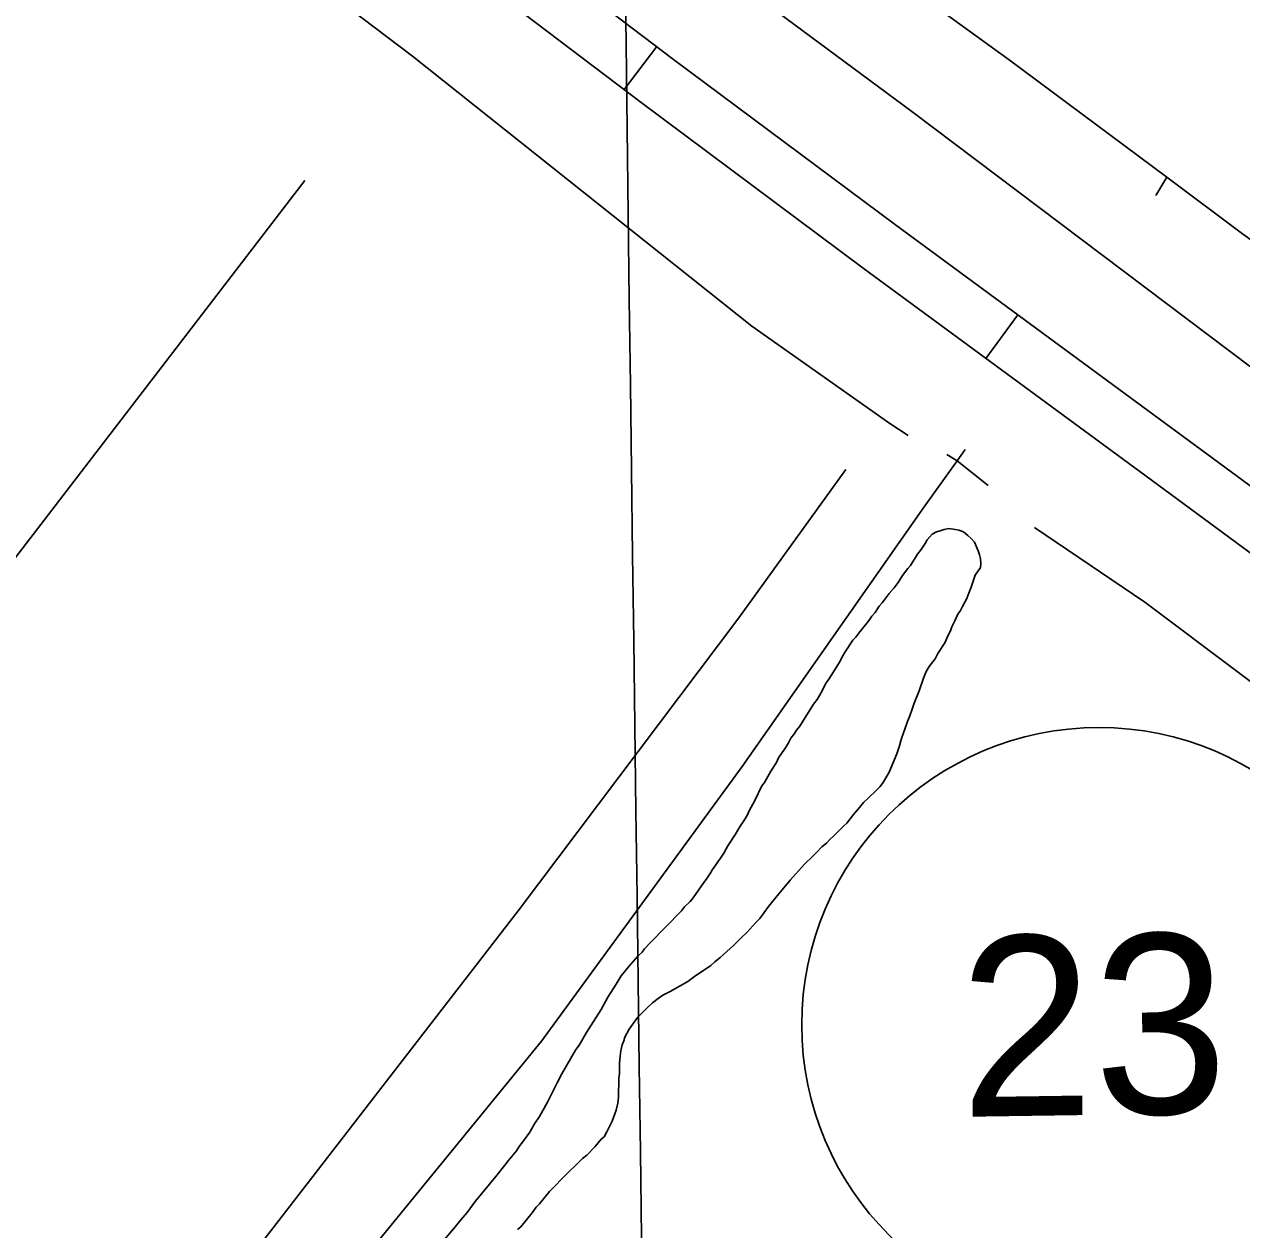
# Model space of a CAD drawing. Extents: x 3734862 to 3772949, y 391520 to 417239.
# Drawn here: x 3757256 to 3757932, y 397240 to 397909 of the extents above; entities that cross this region are included whole.
import ezdxf

# ---------------------------------------------------------------- set-up
doc = ezdxf.new("R2010")
doc.units = 0
for name, color, linetype in [('V-DTCH-CNTR', 7, 'Continuous'), ('V-GRID-MAJR', 7, 'Continuous'), ('V-RIVR-EDGE', 7, 'Continuous'), ('V-ROAD-CNTR', 7, 'Continuous'), ('V-ROAD-IDEN', 7, 'Continuous'), ('V-SITE-VEGE', 7, 'Continuous'), ('V-TOPO-SHOR', 7, 'Continuous')]:
    doc.layers.add(name, color=color, linetype=linetype)

msp = doc.modelspace()

# ---------------------------------------------------------------- linework, layer by layer
at = {"layer": 'V-DTCH-CNTR'}
msp.add_lwpolyline([(3757276.58, 397089.97), (3757360.66, 397197.3), (3757530.57, 397417.19), (3757653.23, 397579.84), (3757712.6, 397662.29)], dxfattribs=at)
at = {"layer": 'V-GRID-MAJR'}
msp.add_spline([(3757600.99, 397094.2), (3757521.7, 403151.11), (3757442.36, 409211.39), (3757363.03, 415271.68), (3757362.98, 415275.05)], degree=3, dxfattribs=at)
at = {"layer": 'V-RIVR-EDGE'}
msp.add_spline([(3755702.08, 404495.32), (3755757.18, 404470.77), (3755793.3, 404451.23), (3755852.47, 404424.41), (3755881.39, 404415.75), (3755906.23, 404404.38), (3755920.22, 404395.76), (3755948.67, 404379.41), (3755958.16, 404378.93), (3755969.01, 404378), (3755990.69, 404368.45), (3756022.75, 404350.29), (3756054.82, 404336.64), (3756079.66, 404323.02), (3756103.59, 404309.39), (3756144.23, 404288.04), (3756167.69, 404268.99), (3756188.91, 404253.57), (3756231.36, 404233.11), (3756271.56, 404217.19), (3756299.11, 404203.1), (3756403.01, 404163.51), (3756460.37, 404140.31), (3756508.69, 404114.87), (3756530.82, 404103.96), (3756588.18, 404078.04), (3756639.21, 404052.15), (3756694.29, 404019.45), (3756726.8, 403998.12), (3756735.82, 403989.06), (3756740.32, 403979.55), (3756740.3, 403973.22), (3756740.74, 403967.79), (3756747.5, 403960.54), (3756759.69, 403953.73), (3756786.34, 403941.46), (3756814.34, 403929.18), (3756864.47, 403904.64), (3756889.32, 403895.98), (3756899.72, 403897.32), (3756908.33, 403901.82), (3756919.18, 403901.34), (3756933.18, 403894.07), (3756945.83, 403892.68), (3756956.23, 403893.11), (3756962.12, 403897.16), (3756970.71, 403896.69), (3756978.39, 403894.41), (3756992.41, 403894.83), (3757002.82, 403897.51), (3757019.1, 403901.54), (3757027.7, 403901.52), (3757034.02, 403901.05), (3757036.27, 403896.53), (3757036.71, 403891.1), (3757038.5, 403883.41), (3757046.62, 403874.34), (3757060.62, 403866.17), (3757076.41, 403853.92), (3757104.39, 403831.25), (3757122.44, 403816.73), (3757145.47, 403804.47), (3757165.34, 403796.73), (3757181.6, 403787.2), (3757194.24, 403777.67), (3757213.65, 403765.41), (3757229.9, 403756.33), (3757251.58, 403745.88), (3757266.49, 403741.32), (3757283.2, 403734.49), (3757308.94, 403720.87), (3757360.42, 403694.06), (3757393.83, 403670.92), (3757429.96, 403657.26), (3757461.59, 403645.43), (3757505.4, 403628.14), (3757548.31, 403610.4), (3757591.66, 403587.23), (3757649.45, 403552.27), (3757711.75, 403512.78), (3757753.76, 403493.23), (3757766.86, 403487.78), (3757773.19, 403487.76), (3757785.86, 403494.06), (3757794.45, 403494.04), (3757803.49, 403489.49), (3757807.08, 403480.89), (3757810.64, 403456.02), (3757814.23, 403447.87), (3757826.42, 403436.99), (3757854.41, 403422.9), (3757930.26, 403373.88), (3757975.85, 403342.57), (3758005.19, 403323.5), (3758062.07, 403286.74), (3758092.31, 403263.6), (3758175.82, 403209.59), (3758234.51, 403169.2), (3758283.7, 403133.81), (3758328.84, 403103.41), (3758399.23, 403041.74), (3758421.79, 403023.15), (3758438.05, 403017.68), (3758463.83, 403017.62), (3758491.43, 403026.14), (3758504.53, 403022.04), (3758513.56, 403014.33), (3758513.99, 403006.19), (3758499.95, 402997.18), (3758498.12, 402989.95), (3758502.16, 402978.18), (3758510.73, 402969.57), (3758522.02, 402962.76), (3758545.05, 402948.69), (3758582.07, 402926.89), (3758650.23, 402878.79), (3758697.61, 402840.7), (3758721.52, 402820.29), (3758740.94, 402809.39), (3758782.02, 402784.87), (3758831.24, 402755.36), (3758902.12, 402711.78), (3758960.36, 402675.46), (3759018.58, 402634.62), (3759069.59, 402599.68), (3759134.59, 402553.4), (3759185.57, 402508.06), (3759223.48, 402478.12), (3759262.29, 402448.18), (3759321.41, 402402.37), (3759371.51, 402366.07), (3759431.54, 402323.42), (3759463.59, 402300.28), (3759488.86, 402281.68), (3759576.89, 402222.68), (3759626.99, 402186.84), (3759672.12, 402153.72), (3759778.21, 402087.44), (3759832.83, 402050.68), (3759873, 402019.38), (3759909.55, 401989.45), (3760050.81, 401883.75), (3760100.02, 401850.16), (3760145.61, 401819.31), (3760185.77, 401788.01), (3760211.95, 401766.69), (3760254.82, 401734.48), (3760285.51, 401709.08), (3760303.12, 401700.45), (3760325.25, 401691.35), (3760352.78, 401671.39), (3760391.14, 401641), (3760430.41, 401611.96), (3760461.55, 401590.18), (3760536.95, 401542.97), (3760582.99, 401510.76), (3760602.85, 401495.79), (3760629.02, 401477.18), (3760672.36, 401449.49), (3760711.19, 401426.79), (3760818.61, 401347.85), (3760872.33, 401310.64), (3760925.58, 401271.62), (3760948.6, 401251.67), (3761039.76, 401181.81), (3761107.02, 401135.52), (3761151.7, 401104.67), (3761172.93, 401093.31), (3761186.03, 401090.57), (3761199.15, 401092.79), (3761219.51, 401099.07), (3761228.11, 401099.5), (3761233.52, 401095.42), (3761236.67, 401087.73), (3761236.64, 401077.78), (3761228.47, 401063.78), (3761223.03, 401057.47), (3761223.01, 401049.33), (3761228.86, 401039.37), (3761242.39, 401026.67), (3761254.14, 401021.67), (3761266.79, 401018.47), (3761292.52, 401001.68), (3761317.34, 400980.37), (3761342.15, 400955.44), (3761463.07, 400853.4), (3761509.99, 400812.14), (3761550.15, 400777.68), (3761585.34, 400746.84), (3761681.47, 400674.26), (3761756.4, 400618.91), (3761817.77, 400572.19), (3761878.26, 400530.44), (3761996.49, 400436.55), (3762057.42, 400389.83), (3762104.8, 400352.63), (3762156.25, 400313.17), (3762204.54, 400277.33), (3762245.17, 400247.84), (3762291.65, 400210.19), (3762325.94, 400182.07), (3762356.18, 400159.84), (3762404.02, 400123.55), (3762432.9, 400101.32), (3762455.49, 400091.32), (3762473.53, 400075.9), (3762512.34, 400044.16), (3762551.6, 400012.41), (3762593.58, 399983.82), (3762620.21, 399963.4), (3762661.74, 399937.08), (3762686.57, 399919.83), (3762793.08, 399841.35), (3762834.61, 399812.76), (3762873.44, 399790.05), (3762923.1, 399758.28), (3762956.96, 399737.4), (3762984.05, 399721.5), (3763024.22, 399693.37), (3763075.23, 399657.52), (3763115.86, 399633.91), (3763172.75, 399601.21), (3763228.74, 399568.52), (3763285.17, 399533.57), (3763344.31, 399494.08), (3763398.47, 399455.06), (3763444.06, 399421.04), (3763484.68, 399391.09), (3763603.38, 399303.08), (3763654.82, 399261.81), (3763661.14, 399259.53), (3763667.01, 399254.54), (3763671.96, 399245.04), (3763696.33, 399224.18), (3763722.94, 399200.15), (3763745.5, 399180.2), (3763818.14, 399117.17), (3763841.61, 399099.47), (3763852.45, 399092.21), (3763858.76, 399084.06), (3763874.99, 399067.29), (3763898, 399045.98), (3763924.62, 399023.76), (3763949, 399007.87), (3763970.2, 398987.47), (3764004.03, 398952.57), (3764028.38, 398926.74), (3764056.8, 398899.54), (3764092.88, 398862.37), (3764130.77, 398826.11), (3764147.01, 398811.6), (3764152.86, 398799.83), (3764162.32, 398783.53), (3764173.58, 398768.58), (3764186.67, 398757.24), (3764206.08, 398746.34), (3764226.87, 398742.22), (3764246.29, 398733.58), (3764269.32, 398717.7), (3764284.2, 398703.19), (3764301.81, 398691.84), (3764323.02, 398678.23), (3764345.14, 398660.99), (3764412.35, 398596.62), (3764457.02, 398559.88), (3764502.6, 398522.69), (3764538.26, 398497.74), (3764566.26, 398486.36), (3764583.89, 398484.51), (3764604.25, 398486.27), (3764616.45, 398486.24), (3764626.39, 398481.69), (3764630.89, 398474.45), (3764636.29, 398461.32), (3764634.9, 398450.02), (3764631.72, 398441.44), (3764633.06, 398434.65), (3764636.21, 398430.12), (3764643.89, 398425.58), (3764661.06, 398421.47), (3764685.44, 398409.2), (3764715.22, 398382), (3764745.45, 398356.15), (3764793.31, 398328), (3764844.31, 398292.6), (3764885.83, 398258.14), (3764918.78, 398234.54), (3764992.82, 398187.79), (3765058.27, 398144.22), (3765088.07, 398128.32), (3765140.91, 398100.15), (3765168.89, 398079.74), (3765193.71, 398061.59), (3765246.12, 398042.02), (3765282.23, 398018.42), (3765309.74, 397989.41), (3765339.95, 397955.42), (3765361.15, 397933.67), (3765382.35, 397911.91), (3765434.69, 397867.92), (3765477.57, 397838.43), (3765508.73, 397823.88), (3765545.3, 397801.18), (3765575.54, 397778.05), (3765617.52, 397749.91), (3765653.64, 397726.31), (3765681.63, 397709.96), (3765727.23, 397684.53), (3765761.99, 397660.02), (3765771.94, 397659.55), (3765788.21, 397659.96), (3765793.64, 397658.14), (3765793.63, 397653.62), (3765785.47, 397648.66), (3765785.47, 397645.5), (3765790.86, 397632.82), (3765800.33, 397623.76), (3765814.78, 397612.87), (3765831.94, 397605.59), (3765847.31, 397603.29), (3765858.15, 397598.75), (3765865.82, 397593.3), (3765888.84, 397576.97), (3765908.7, 397561.54), (3765918.16, 397548.41), (3765919.5, 397542.07), (3765921.3, 397536.19), (3765926.71, 397533.46), (3765933.05, 397534.35), (3765940.73, 397533.43), (3765944.79, 397530.25), (3765956.97, 397519.37), (3765987.67, 397499.85), (3766024.67, 397468.11), (3766059.41, 397438.18), (3766085.13, 397413.25), (3766102.73, 397400.09), (3766131.61, 397377.42), (3766172.69, 397350.18), (3766210.59, 397318.89), (3766264.32, 397285.3), (3766306.76, 397260.78), (3766362.73, 397220.85), (3766381.12, 397208.5)], degree=3, dxfattribs=at)
at = {"layer": 'V-ROAD-CNTR'}
for p, q in [((3757607.61, 397897.06), (3757589.48, 397873.16)), ((3757808.12, 397748.12), (3757790.35, 397723.94))]:
    msp.add_line(p, q, dxfattribs=at)
for points in [[(3757287.94, 398145.27), (3757350.68, 398094.53), (3757492.98, 397984.01), (3757616.96, 397889.96), (3757740.05, 397798.14), (3757899.92, 397680.65), (3758063.25, 397560.22), (3758189.84, 397466.68), (3758293.17, 397390.5), (3758447.51, 397274.54), (3758452.45, 397270.91)], [(3757586.2, 397981.87), (3757749.19, 397861.05), (3758031.99, 397647.9), (3758284.13, 397463.9), (3758547.76, 397268.18), (3758713.39, 397143.23)], [(3757474.72, 397960.21), (3757598.93, 397865.99), (3757722.19, 397774.03), (3757882.13, 397656.49), (3758045.43, 397536.09), (3758172.02, 397442.54), (3758275.26, 397366.44), (3758429.6, 397250.47), (3758445.35, 397238.87), (3758608.71, 397118.6), (3758640.52, 397095.67)]]:
    msp.add_lwpolyline(points, dxfattribs=at)
at = {"layer": 'V-ROAD-IDEN'}
msp.add_circle((3757853.11, 397354.01), 165, dxfattribs=at)
at = {"layer": 'V-SITE-VEGE'}
for p, q in [((3757760.41, 397626.45), (3757762.89, 397627.6)), ((3757762.89, 397627.6), (3757764.93, 397628.3)), ((3757764.93, 397628.3), (3757767.19, 397629)), ((3757767.19, 397629), (3757769.67, 397629.47)), ((3757769.67, 397629.47), (3757773.3, 397629.05)), ((3757773.3, 397629.05), (3757775.34, 397628.61)), ((3757775.34, 397628.61), (3757777.84, 397627.73)), ((3757777.84, 397627.73), (3757780.35, 397625.71)), ((3757754.37, 397617.8), (3757756.61, 397621.21)), ((3757756.61, 397621.21), (3757757.72, 397623.26)), ((3757757.72, 397623.26), (3757760.41, 397626.45)), ((3757780.35, 397625.71), (3757781.95, 397624.14)), ((3757781.95, 397624.14), (3757784, 397621.89)), ((3757784, 397621.89), (3757786.08, 397617.15)), ((3757748.55, 397608.92), (3757752.35, 397615.29)), ((3757752.35, 397615.29), (3757754.37, 397617.8)), ((3757786.08, 397617.15), (3757786.77, 397614.89)), ((3757786.77, 397614.89), (3757787.25, 397612.63)), ((3757744.07, 397603.45), (3757746.98, 397607.32)), ((3757746.98, 397607.32), (3757748.55, 397608.92)), ((3757787.29, 397607.87), (3757784.38, 397603.55)), ((3757787.25, 397612.63), (3757787.5, 397609.91)), ((3757787.5, 397609.91), (3757787.29, 397607.87)), ((3757741.61, 397599.57), (3757744.07, 397603.45)), ((3757784.38, 397603.55), (3757782.17, 397596.96)), ((3757732.64, 397588.18), (3757736.68, 397593.42)), ((3757736.68, 397593.42), (3757739.37, 397596.61)), ((3757739.37, 397596.61), (3757741.61, 397599.57)), ((3757782.17, 397596.96), (3757779.5, 397590.37)), ((3757731.07, 397586.35), (3757732.64, 397588.18)), ((3757778.61, 397588.55), (3757777.27, 397586.28)), ((3757779.5, 397590.37), (3757778.61, 397588.55)), ((3757725.47, 397578.61), (3757727.04, 397580.89)), ((3757727.04, 397580.89), (3757728.83, 397582.94)), ((3757728.83, 397582.94), (3757731.07, 397586.35)), ((3757774.82, 397581.96), (3757773.04, 397578.32)), ((3757776.16, 397584), (3757774.82, 397581.96)), ((3757777.27, 397586.28), (3757776.16, 397584)), ((3757720.32, 397572.23), (3757721.89, 397574.05)), ((3757721.89, 397574.05), (3757724.13, 397577.01)), ((3757724.13, 397577.01), (3757725.47, 397578.61)), ((3757771.48, 397574.91), (3757770.59, 397572.64)), ((3757773.04, 397578.32), (3757771.48, 397574.91)), ((3757712.26, 397561.06), (3757716.51, 397567.44)), ((3757716.51, 397567.44), (3757718.08, 397569.26)), ((3757718.08, 397569.26), (3757720.32, 397572.23)), ((3757769.47, 397570.59), (3757767.47, 397566.04)), ((3757770.59, 397572.64), (3757769.47, 397570.59)), ((3757710.92, 397558.79), (3757712.26, 397561.06)), ((3757763.67, 397560.12), (3757762.11, 397557.17)), ((3757767.47, 397566.04), (3757763.67, 397560.12)), ((3757705.78, 397549.92), (3757709.13, 397555.38)), ((3757709.13, 397555.38), (3757710.92, 397558.79)), ((3757758.75, 397552.84), (3757757.18, 397550.11)), ((3757762.11, 397557.17), (3757758.75, 397552.84)), ((3757703.1, 397545.82), (3757705.78, 397549.92)), ((3757755.63, 397546.47), (3757753.2, 397539.43)), ((3757757.18, 397550.11), (3757755.63, 397546.47)), ((3757699.3, 397538.99), (3757701.3, 397543.31)), ((3757701.3, 397543.31), (3757703.1, 397545.82)), ((3757753.2, 397539.43), (3757750.53, 397532.62)), ((3757694.6, 397531.93), (3757696.62, 397534.67)), ((3757696.62, 397534.67), (3757699.3, 397538.99)), ((3757750.53, 397532.62), (3757749.43, 397529.21)), ((3757688.57, 397522.15), (3757694.6, 397531.93)), ((3757749.43, 397529.21), (3757748.1, 397525.58)), ((3757685.21, 397517.59), (3757687, 397519.87)), ((3757687, 397519.87), (3757688.57, 397522.15)), ((3757746.77, 397522.39), (3757745.44, 397518.76)), ((3757748.1, 397525.58), (3757746.77, 397522.39)), ((3757680.74, 397510.53), (3757682.07, 397513.04)), ((3757682.07, 397513.04), (3757684.09, 397515.77)), ((3757684.09, 397515.77), (3757685.21, 397517.59)), ((3757743.45, 397512.85), (3757742.12, 397508.32)), ((3757745.44, 397518.76), (3757743.45, 397512.85)), ((3757677.16, 397505.07), (3757678.73, 397507.12)), ((3757678.73, 397507.12), (3757680.74, 397510.53)), ((3757742.12, 397508.32), (3757740.8, 397504.46)), ((3757670.9, 397494.83), (3757674.03, 397499.61)), ((3757674.03, 397499.61), (3757675.14, 397502.11)), ((3757675.14, 397502.11), (3757677.16, 397505.07)), ((3757740.8, 397504.46), (3757736.58, 397494.23)), ((3757669.34, 397491.87), (3757670.9, 397494.83)), ((3757736.58, 397494.23), (3757733.23, 397488.54)), ((3757661.97, 397478.45), (3757665.98, 397486.63)), ((3757665.98, 397486.63), (3757667.33, 397488.46)), ((3757667.33, 397488.46), (3757669.34, 397491.87)), ((3757731.44, 397486.04), (3757729.64, 397484.21)), ((3757733.23, 397488.54), (3757731.44, 397486.04)), ((3757658.85, 397472.76), (3757661.97, 397478.45)), ((3757724.69, 397479.64), (3757722.45, 397477.36)), ((3757729.64, 397484.21), (3757724.69, 397479.64)), ((3757657.74, 397470.26), (3757658.85, 397472.76)), ((3757720.21, 397474.62), (3757716.84, 397470.74)), ((3757722.45, 397477.36), (3757720.21, 397474.62)), ((3757653.94, 397464.34), (3757655.5, 397466.62)), ((3757655.5, 397466.62), (3757657.74, 397470.26)), ((3757713.03, 397465.96), (3757711.46, 397464.36)), ((3757716.84, 397470.74), (3757713.03, 397465.96)), ((3757647, 397453.42), (3757651.26, 397459.79)), ((3757651.26, 397459.79), (3757653.94, 397464.34)), ((3757705.62, 397458.65), (3757703.82, 397457.05)), ((3757709.21, 397462.3), (3757705.62, 397458.65)), ((3757711.46, 397464.36), (3757709.21, 397462.3)), ((3757644.77, 397449.32), (3757646.11, 397451.6)), ((3757646.11, 397451.6), (3757647, 397453.42)), ((3757699.32, 397452.71), (3757696.41, 397449.74)), ((3757701.8, 397454.77), (3757699.32, 397452.71)), ((3757703.82, 397457.05), (3757701.8, 397454.77)), ((3757641.42, 397444.54), (3757642.98, 397446.59)), ((3757642.98, 397446.59), (3757644.77, 397449.32)), ((3757694.16, 397447.68), (3757689.67, 397443.12)), ((3757696.41, 397449.74), (3757694.16, 397447.68)), ((3757634.93, 397434.75), (3757637.17, 397437.94)), ((3757637.17, 397437.94), (3757638.51, 397440.21)), ((3757638.51, 397440.21), (3757640.3, 397442.72)), ((3757640.3, 397442.72), (3757641.42, 397444.54)), ((3757689.67, 397443.12), (3757681.58, 397434.22)), ((3757627.77, 397424.5), (3757633.81, 397432.93)), ((3757633.81, 397432.93), (3757634.93, 397434.75)), ((3757681.58, 397434.22), (3757675.3, 397426.7)), ((3757626.2, 397422.45), (3757627.77, 397424.5)), ((3757675.3, 397426.7), (3757669.7, 397419.63)), ((3757621.26, 397417.2), (3757623.05, 397419.48)), ((3757623.05, 397419.48), (3757626.2, 397422.45)), ((3757669.7, 397419.63), (3757664.77, 397413.03)), ((3757603.74, 397399.39), (3757621.26, 397417.2)), ((3757664.77, 397413.03), (3757662.53, 397410.74)), ((3757657.59, 397405.27), (3757654.44, 397402.3)), ((3757662.53, 397410.74), (3757657.59, 397405.27)), ((3757600.82, 397396.2), (3757603.74, 397399.39)), ((3757650.18, 397397.96), (3757642.76, 397391.33)), ((3757654.44, 397402.3), (3757650.18, 397397.96)), ((3757591.84, 397386.16), (3757597, 397392.09)), ((3757597, 397392.09), (3757599.48, 397394.38)), ((3757599.48, 397394.38), (3757600.82, 397396.2)), ((3757642.76, 397391.33), (3757639.83, 397389.04)), ((3757587.81, 397381.15), (3757590.5, 397384.34)), ((3757590.5, 397384.34), (3757591.84, 397386.16)), ((3757637.58, 397386.99), (3757628.57, 397380.8)), ((3757639.83, 397389.04), (3757637.58, 397386.99)), ((3757585.13, 397376.6), (3757587.81, 397381.15)), ((3757624.75, 397378.05), (3757615.05, 397372.54)), ((3757628.57, 397380.8), (3757624.75, 397378.05)), ((3757580.43, 397369.31), (3757585.13, 397376.6)), ((3757610.99, 397370.46), (3757608.29, 397368.63)), ((3757615.05, 397372.54), (3757610.99, 397370.46)), ((3757576.64, 397362.48), (3757580.43, 397369.31)), ((3757605.14, 397366.11), (3757601.99, 397363.14)), ((3757608.29, 397368.63), (3757605.14, 397366.11)), ((3757572.39, 397355.88), (3757576.64, 397362.48)), ((3757595.93, 397356.75), (3757594.14, 397354.25)), ((3757597.28, 397358.35), (3757595.93, 397356.75)), ((3757601.99, 397363.14), (3757597.28, 397358.35)), ((3757568.59, 397349.74), (3757572.39, 397355.88)), ((3757592.35, 397351.52), (3757589.9, 397347.19)), ((3757594.14, 397354.25), (3757592.35, 397351.52)), ((3757564.57, 397342.68), (3757565.69, 397344.51)), ((3757565.69, 397344.51), (3757567.25, 397347.46)), ((3757567.25, 397347.46), (3757568.59, 397349.74)), ((3757589.23, 397345.15), (3757588.35, 397342.88)), ((3757589.9, 397347.19), (3757589.23, 397345.15)), ((3757554.96, 397326.75), (3757562.55, 397339.95)), ((3757562.55, 397339.95), (3757564.57, 397342.68)), ((3757587.27, 397336.53), (3757586.84, 397332.67)), ((3757587.69, 397339.48), (3757587.27, 397336.53)), ((3757588.35, 397342.88), (3757587.69, 397339.48)), ((3757586.84, 397332.67), (3757586.89, 397327.01)), ((3757552.28, 397321.75), (3757554.96, 397326.75)), ((3757586.46, 397324.52), (3757586.32, 397313.88)), ((3757586.89, 397327.01), (3757586.46, 397324.52)), ((3757548.5, 397314.02), (3757552.28, 397321.75)), ((3757542.47, 397303.1), (3757546.94, 397311.06)), ((3757546.94, 397311.06), (3757548.5, 397314.02)), ((3757585.89, 397310.47), (3757585.02, 397306.62)), ((3757586.32, 397313.88), (3757585.89, 397310.47)), ((3757539.79, 397299), (3757542.47, 397303.1)), ((3757584.35, 397304.57), (3757582.8, 397300.49)), ((3757585.02, 397306.62), (3757584.35, 397304.57)), ((3757537.11, 397294.45), (3757539.79, 397299)), ((3757582.8, 397300.49), (3757579.91, 397294.57)), ((3757531.29, 397286.48), (3757533.52, 397289.67)), ((3757533.52, 397289.67), (3757537.11, 397294.45)), ((3757576.77, 397290.47), (3757573.41, 397286.37)), ((3757578.34, 397291.84), (3757576.77, 397290.47)), ((3757579.91, 397294.57), (3757578.34, 397291.84)), ((3757525.01, 397278.5), (3757529.72, 397283.97)), ((3757529.72, 397283.97), (3757531.29, 397286.48)), ((3757573.41, 397286.37), (3757568.69, 397281.57)), ((3757518.28, 397269.84), (3757523.22, 397275.99)), ((3757523.22, 397275.99), (3757525.01, 397278.5)), ((3757563.52, 397277), (3757557.9, 397271.52)), ((3757566.44, 397279.74), (3757563.52, 397277)), ((3757568.69, 397281.57), (3757566.44, 397279.74)), ((3757506.85, 397255.93), (3757518.28, 397269.84)), ((3757557.9, 397271.52), (3757548.02, 397261.48)), ((3757502.37, 397249.78), (3757506.85, 397255.93)), ((3757548.02, 397261.48), (3757542.41, 397254.64)), ((3757498.78, 397245.67), (3757502.37, 397249.78)), ((3757538.38, 397249.62), (3757532.1, 397241.87)), ((3757540.62, 397252.81), (3757538.38, 397249.62)), ((3757542.41, 397254.64), (3757540.62, 397252.81)), ((3757494.97, 397240.89), (3757498.78, 397245.67)), ((3757532.1, 397241.87), (3757530.3, 397240.27)), ((3757487.34, 397231.99), (3757494.97, 397240.89))]:
    msp.add_line(p, q, dxfattribs=at)
at = {"layer": 'V-TOPO-SHOR'}
for p, q in [((3757890.69, 397824.56), (3757884.71, 397814.41)), ((3756849.64, 397090.18), (3757412.19, 397822.66)), ((3757768.72, 397670.53), (3757774.28, 397667.14)), ((3757791.59, 397653.44), (3757774.28, 397667.14))]:
    msp.add_line(p, q, dxfattribs=at)
for points in [[(3755334.3, 399625.48), (3755442.06, 399538.86), (3755581.07, 399423.47), (3755728.89, 399301.42), (3755892.3, 399167.38), (3756068.62, 399019.96), (3756263.22, 398859.91), (3756441.49, 398721.26), (3756494.37, 398678.59), (3756689.67, 398515.17), (3756886.98, 398353.78), (3757004.26, 398260.45), (3757127, 398158.4), (3757292.4, 398027.74), (3757471.99, 397891.8), (3757660.45, 397741.79), (3757737, 397687.86), (3757747.16, 397681.21)], [(3757682.78, 397977.03), (3757804.06, 397889.11), (3757890.69, 397824.56), (3757932.81, 397793.18), (3758068.98, 397695.28), (3758271.1, 397539.91)], [(3757778.77, 397673.46), (3757774.28, 397667.14), (3757756.13, 397641.62), (3757654.93, 397497.34), (3757543.69, 397344.89), (3757447.66, 397227.58), (3757343.62, 397100.79), (3757335.35, 397090.74)], [(3758167.18, 397373.86), (3758102.33, 397423.75), (3757986.33, 397507.83), (3757878.5, 397588.58), (3757817.33, 397630.13)]]:
    msp.add_lwpolyline(points, dxfattribs=at)

# ---------------------------------------------------------------- texts
at = {"layer": 'V-ROAD-IDEN'}
msp.add_text('23', height=99.999, rotation=0.83771, dxfattribs=at).set_placement((3757776.29, 397302.88))

doc.saveas('drawing.dxf')
